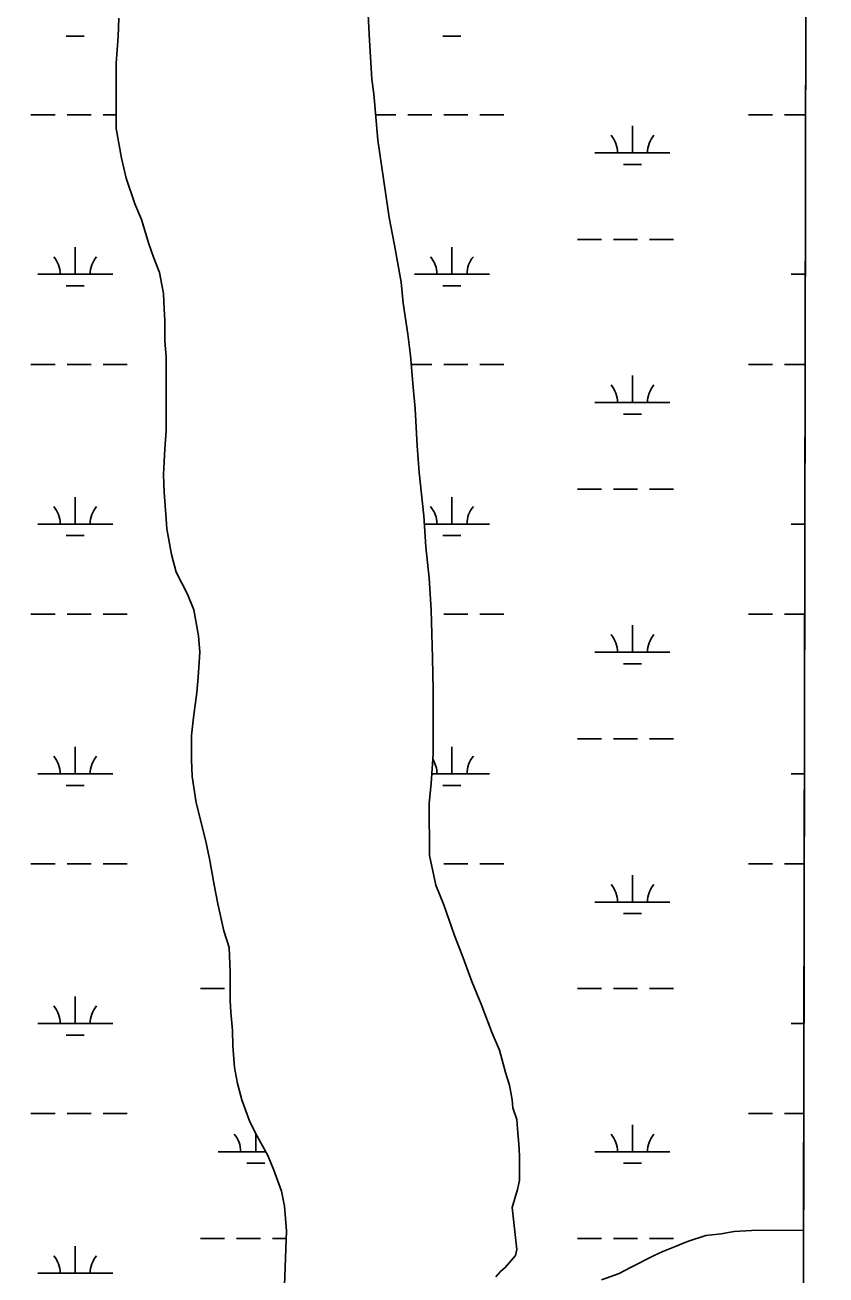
# Model space of a CAD drawing. Extents: x 3177185 to 3215018, y 812988 to 838321.
# Drawn here: x 3211735 to 3212802, y 820665 to 822330 of the extents above; entities that cross this region are included whole.
import ezdxf

# ---------------------------------------------------------------- set-up
doc = ezdxf.new("R2010")
doc.units = 0
for name, color, linetype in [('V-GRID-FRAM', 7, 'Continuous'), ('V-SITE-VEGE', 7, 'Continuous'), ('V-WETL-SWMP', 7, 'Continuous')]:
    doc.layers.add(name, color=color, linetype=linetype)

msp = doc.modelspace()

# ---------------------------------------------------------------- linework, layer by layer
at = {"layer": 'V-GRID-FRAM'}
msp.add_lwpolyline([(3181402.4, 836586.1), (3212801.6, 836513), (3212767.2, 818326.1), (3181352.2, 818399.3), (3181402.4, 836586.1)], dxfattribs=at)
at = {"layer": 'V-SITE-VEGE'}
for p, q in [((3212771.8, 820724.5), (3212776, 822959.4)), ((3212191.3, 822353.6), (3212193.1, 822317.6)), ((3211858.7, 822314.6), (3211859.6, 822339.3)), ((3211856.1, 822279.4), (3211858.7, 822314.6)), ((3212193.1, 822317.6), (3212196.7, 822257.7)), ((3211856.2, 822192.3), (3211856.1, 822279.4)), ((3212196.7, 822257.7), (3212199.3, 822238.4)), ((3212199.3, 822238.4), (3212204.7, 822176.8)), ((3211863.3, 822152.7), (3211856.2, 822192.3)), ((3212204.7, 822176.8), (3212219.7, 822073.8)), ((3211869.5, 822126.3), (3211863.3, 822152.7)), ((3211880.9, 822092), (3211869.5, 822126.3)), ((3211889.8, 822070.9), (3211880.9, 822092)), ((3211899.5, 822038.4), (3211889.8, 822070.9)), ((3212219.7, 822073.8), (3212226.8, 822036.9)), ((3211905.6, 822020.8), (3211899.5, 822038.4)), ((3212226.8, 822036.9), (3212235.6, 821987.6)), ((3211913.6, 822000.5), (3211905.6, 822020.8)), ((3211917.1, 821983.8), (3211913.6, 822000.5)), ((3211918.9, 821972.4), (3211917.1, 821983.8)), ((3212235.6, 821987.6), (3212238.3, 821959.5)), ((3211919.8, 821952.2), (3211918.9, 821972.4)), ((3211920.7, 821936.3), (3211919.8, 821952.2)), ((3212238.3, 821959.5), (3212244.5, 821918.1)), ((3211920.7, 821909), (3211920.7, 821936.3)), ((3212244.5, 821918.1), (3212248, 821890)), ((3211922.5, 821887.9), (3211920.7, 821909)), ((3211922.6, 821789.4), (3211922.5, 821887.9)), ((3212248, 821890), (3212251.6, 821847.7)), ((3212251.6, 821847.7), (3212254.3, 821818.7)), ((3212254.3, 821818.7), (3212256.9, 821769.4)), ((3211920.8, 821765.6), (3211922.6, 821789.4)), ((3211919.1, 821731.3), (3211920.8, 821765.6)), ((3212256.9, 821769.4), (3212259.6, 821734.2)), ((3211920, 821707.5), (3211919.1, 821731.3)), ((3212259.6, 821734.2), (3212265.8, 821676.2)), ((3211922.7, 821672.3), (3211920, 821707.5)), ((3211923.5, 821659.1), (3211922.7, 821672.3)), ((3212265.8, 821676.2), (3212268.5, 821634.8)), ((3211929.7, 821624.8), (3211923.5, 821659.1)), ((3212268.5, 821634.8), (3212272.9, 821593.4)), ((3211935.9, 821601.1), (3211929.7, 821624.8)), ((3211950.9, 821572), (3211935.9, 821601.1)), ((3212272.9, 821593.4), (3212275.6, 821551.2)), ((3211959.7, 821550.9), (3211950.9, 821572)), ((3211965.9, 821516.6), (3211959.7, 821550.9)), ((3212275.6, 821551.2), (3212277.4, 821487)), ((3211967.7, 821494.6), (3211965.9, 821516.6)), ((3211965.1, 821461.2), (3211967.7, 821494.6)), ((3212277.4, 821487), (3212278.4, 821443.9)), ((3211963.3, 821440.9), (3211965.1, 821461.2)), ((3211959, 821407.5), (3211963.3, 821440.9)), ((3212278.4, 821443.9), (3212278.4, 821391.9)), ((3211956.3, 821383.7), (3211959, 821407.5)), ((3211956.4, 821351.2), (3211956.3, 821383.7)), ((3212278.4, 821391.9), (3212278.4, 821359.4)), ((3211957.3, 821329.2), (3211956.4, 821351.2)), ((3212278.4, 821359.4), (3212275.8, 821319.8)), ((3211962.6, 821294), (3211957.3, 821329.2)), ((3212275.8, 821319.8), (3212273.2, 821293.4)), ((3211974.9, 821244.7), (3211962.6, 821294)), ((3212273.2, 821293.4), (3212273.3, 821223.9)), ((3211980.2, 821219.2), (3211974.9, 821244.7)), ((3211986.4, 821184.9), (3211980.2, 821219.2)), ((3212273.3, 821223.9), (3212282.1, 821184.3)), ((3211991.7, 821159.4), (3211986.4, 821184.9)), ((3212282.1, 821184.3), (3212292.7, 821157.9)), ((3211999.7, 821123.3), (3211991.7, 821159.4)), ((3212292.7, 821157.9), (3212306.8, 821117.4)), ((3212006.7, 821101.3), (3211999.7, 821123.3)), ((3212306.8, 821117.4), (3212318.3, 821087.5)), ((3212007.7, 821068.8), (3212006.7, 821101.3)), ((3212318.3, 821087.5), (3212329.7, 821055.9)), ((3212007.7, 821030.1), (3212007.7, 821068.8)), ((3212329.7, 821055.9), (3212342.1, 821025.9)), ((3212008.6, 821015.1), (3212007.7, 821030.1)), ((3212011.2, 820990.5), (3212008.6, 821015.1)), ((3212342.1, 821025.9), (3212357.1, 820987.2)), ((3212011.3, 820970.2), (3212011.2, 820990.5)), ((3212357.1, 820987.2), (3212366.8, 820964.4)), ((3212013.9, 820941.2), (3212011.3, 820970.2)), ((3212366.8, 820964.4), (3212374.7, 820934.5)), ((3212017.5, 820920.1), (3212013.9, 820941.2)), ((3212374.7, 820934.5), (3212380, 820917.7)), ((3212023.6, 820898.1), (3212017.5, 820920.1)), ((3212380, 820917.7), (3212383.5, 820898.4)), ((3212034.2, 820869.1), (3212023.6, 820898.1)), ((3212383.5, 820898.4), (3212384.4, 820887.8)), ((3212384.4, 820887.8), (3212389.7, 820872)), ((3212043.9, 820849.7), (3212034.2, 820869.1)), ((3212389.7, 820872), (3212390.6, 820859.7)), ((3212058, 820824.2), (3212043.9, 820849.7)), ((3212390.6, 820859.7), (3212392.4, 820839.4)), ((3212392.4, 820839.4), (3212393.3, 820823.6)), ((3212066, 820804.8), (3212058, 820824.2)), ((3212393.3, 820823.6), (3212393.3, 820791)), ((3212076.5, 820776.7), (3212066, 820804.8)), ((3212390.7, 820778.7), (3212383.7, 820755)), ((3212393.3, 820791), (3212390.7, 820778.7)), ((3212080.1, 820756.5), (3212076.5, 820776.7)), ((3212082.8, 820723.9), (3212080.1, 820756.5)), ((3212383.7, 820755), (3212389.9, 820698.7)), ((3212079.3, 820626.2), (3212082.8, 820723.9)), ((3212616.9, 820709.4), (3212641.5, 820717.4)), ((3212641.5, 820717.4), (3212661.8, 820720)), ((3212661.8, 820720), (3212679.4, 820722.7)), ((3212679.4, 820722.7), (3212702.2, 820724.4)), ((3212702.2, 820724.4), (3212771.8, 820724.5)), ((3212389.9, 820698.7), (3212388.1, 820690.7)), ((3212572.9, 820690.9), (3212584.3, 820696.2)), ((3212584.3, 820696.2), (3212601.9, 820703.2)), ((3212601.9, 820703.2), (3212616.9, 820709.4)), ((3212382.8, 820684.6), (3212374.1, 820674.9)), ((3212388.1, 820690.7), (3212382.8, 820684.6)), ((3212541.2, 820675), (3212572.9, 820690.9)), ((3212367.9, 820669.6), (3212361.7, 820662.6)), ((3212374.1, 820674.9), (3212367.9, 820669.6)), ((3212502.5, 820658.3), (3212526.3, 820667.1)), ((3212526.3, 820667.1), (3212541.2, 820675))]:
    msp.add_line(p, q, dxfattribs=at)
at = {"layer": 'V-WETL-SWMP'}
for p, q in [((3212771.8, 820724.5), (3212776, 822959.4)), ((3212191.3, 822353.6), (3212193.1, 822317.6)), ((3211858.7, 822314.6), (3211859.6, 822339.3)), ((3211789.5, 822315.2), (3211813.5, 822315.2)), ((3211856.1, 822279.4), (3211858.7, 822314.6)), ((3212193.1, 822317.6), (3212196.7, 822257.7)), ((3212291.4, 822315.2), (3212315.4, 822315.2)), ((3211856.2, 822192.3), (3211856.1, 822279.4)), ((3212196.7, 822257.7), (3212199.3, 822238.4)), ((3212199.3, 822238.4), (3212204.7, 822176.8)), ((3211742.6, 822210.6), (3211774.6, 822210.6)), ((3211790.6, 822210.6), (3211822.6, 822210.6)), ((3211838.6, 822210.6), (3211856.2, 822210.6)), ((3212201.8, 822210.6), (3212228.5, 822210.6)), ((3212244.5, 822210.6), (3212276.5, 822210.6)), ((3212292.5, 822210.6), (3212324.5, 822210.6)), ((3212340.5, 822210.6), (3212372.5, 822210.6)), ((3212698.4, 822210.6), (3212730.4, 822210.6)), ((3212746.4, 822210.6), (3212774.6, 822210.6)), ((3212543.8, 822159.8), (3212543.8, 822195.8)), ((3211863.3, 822152.7), (3211856.2, 822192.3)), ((3212204.7, 822176.8), (3212219.7, 822073.8)), ((3211869.5, 822126.3), (3211863.3, 822152.7)), ((3212493.8, 822159.8), (3212593.8, 822159.8)), ((3212531.8, 822144.4), (3212555.8, 822144.4)), ((3211880.9, 822092), (3211869.5, 822126.3)), ((3211889.8, 822070.9), (3211880.9, 822092)), ((3211899.5, 822038.4), (3211889.8, 822070.9)), ((3212219.7, 822073.8), (3212226.8, 822036.9)), ((3212470.4, 822044.4), (3212502.4, 822044.4)), ((3212518.4, 822044.4), (3212550.4, 822044.4)), ((3212566.4, 822044.4), (3212598.4, 822044.4)), ((3211801.5, 821998), (3211801.5, 822034)), ((3211905.6, 822020.8), (3211899.5, 822038.4)), ((3212226.8, 822036.9), (3212235.6, 821987.6)), ((3212303.4, 821998), (3212303.4, 822034)), ((3211913.6, 822000.5), (3211905.6, 822020.8)), ((3211751.5, 821998), (3211851.5, 821998)), ((3211917.1, 821983.8), (3211913.6, 822000.5)), ((3212253.4, 821998), (3212353.4, 821998)), ((3212755.3, 821998), (3212774.2, 821998)), ((3211789.5, 821982.5), (3211813.5, 821982.5)), ((3211918.9, 821972.4), (3211917.1, 821983.8)), ((3212235.6, 821987.6), (3212238.3, 821959.5)), ((3212291.4, 821982.5), (3212315.4, 821982.5)), ((3211919.8, 821952.2), (3211918.9, 821972.4)), ((3211920.7, 821936.3), (3211919.8, 821952.2)), ((3212238.3, 821959.5), (3212244.5, 821918.1)), ((3211920.7, 821909), (3211920.7, 821936.3)), ((3212244.5, 821918.1), (3212248, 821890)), ((3211922.5, 821887.9), (3211920.7, 821909)), ((3211742.6, 821877.9), (3211774.6, 821877.9)), ((3211790.6, 821877.9), (3211822.6, 821877.9)), ((3211838.6, 821877.9), (3211870.6, 821877.9)), ((3211922.5, 821826.3), (3211922.5, 821887.9)), ((3212248, 821890), (3212251.6, 821847.7)), ((3212249.1, 821877.9), (3212276.5, 821877.9)), ((3212292.5, 821877.9), (3212324.5, 821877.9)), ((3212340.5, 821877.9), (3212372.5, 821877.9)), ((3212698.4, 821877.9), (3212730.4, 821877.9)), ((3212746.4, 821877.9), (3212773.9, 821877.9)), ((3212543.8, 821827.2), (3212543.8, 821863.2)), ((3212251.6, 821847.7), (3212254.3, 821818.7)), ((3212493.8, 821827.2), (3212593.8, 821827.2)), ((3211922.6, 821789.4), (3211922.5, 821826.3)), ((3212254.3, 821818.7), (3212256.9, 821769.4)), ((3212531.8, 821811.7), (3212555.8, 821811.7)), ((3211920.8, 821765.6), (3211922.6, 821789.4)), ((3211919.1, 821731.3), (3211920.8, 821765.6)), ((3212256.9, 821769.4), (3212259.6, 821734.2)), ((3211920, 821707.5), (3211919.1, 821731.3)), ((3212259.6, 821734.2), (3212265.8, 821676.2)), ((3212470.4, 821711.7), (3212502.4, 821711.7)), ((3212518.4, 821711.7), (3212550.4, 821711.7)), ((3212566.4, 821711.7), (3212598.4, 821711.7)), ((3211801.5, 821665.3), (3211801.5, 821701.3)), ((3211922.7, 821672.3), (3211920, 821707.5)), ((3212303.4, 821665.3), (3212303.4, 821701.3)), ((3211751.5, 821665.3), (3211851.5, 821665.3)), ((3211923.5, 821659.1), (3211922.7, 821672.3)), ((3212265.8, 821676.2), (3212268.5, 821634.8)), ((3212266.5, 821665.3), (3212353.4, 821665.3)), ((3212755.3, 821665.3), (3212773.5, 821665.3)), ((3211789.5, 821649.9), (3211813.5, 821649.9)), ((3211929.7, 821624.8), (3211923.5, 821659.1)), ((3212291.4, 821649.9), (3212315.4, 821649.9)), ((3212268.5, 821634.8), (3212272.9, 821593.4)), ((3211935.9, 821601.1), (3211929.7, 821624.8)), ((3211950.9, 821572), (3211935.9, 821601.1)), ((3212272.9, 821593.4), (3212275.6, 821551.2)), ((3211959.7, 821550.9), (3211950.9, 821572)), ((3211742.6, 821545.2), (3211774.6, 821545.2)), ((3211790.6, 821545.2), (3211822.6, 821545.2)), ((3211838.6, 821545.2), (3211870.6, 821545.2)), ((3211965.9, 821516.6), (3211959.7, 821550.9)), ((3212275.6, 821551.2), (3212277.4, 821487)), ((3212275.8, 821545.2), (3212276.5, 821545.2)), ((3212292.5, 821545.2), (3212324.5, 821545.2)), ((3212340.5, 821545.2), (3212372.5, 821545.2)), ((3212698.4, 821545.2), (3212730.4, 821545.2)), ((3212746.4, 821545.2), (3212773.3, 821545.2)), ((3212543.8, 821494.5), (3212543.8, 821530.5)), ((3211967.7, 821494.6), (3211965.9, 821516.6)), ((3211965.1, 821461.2), (3211967.7, 821494.6)), ((3212493.8, 821494.5), (3212593.8, 821494.5)), ((3212277.4, 821487), (3212278.4, 821443.9)), ((3212531.8, 821479.1), (3212555.8, 821479.1)), ((3211963.3, 821440.9), (3211965.1, 821461.2)), ((3211959, 821407.5), (3211963.3, 821440.9)), ((3212278.4, 821443.9), (3212278.4, 821391.9)), ((3211956.3, 821383.7), (3211959, 821407.5)), ((3211956.4, 821351.2), (3211956.3, 821383.7)), ((3212278.4, 821391.9), (3212278.4, 821359.4)), ((3212470.4, 821379.1), (3212502.4, 821379.1)), ((3212518.4, 821379.1), (3212550.4, 821379.1)), ((3212566.4, 821379.1), (3212598.4, 821379.1)), ((3211801.5, 821332.6), (3211801.5, 821368.6)), ((3212303.4, 821332.6), (3212303.4, 821368.6)), ((3211957.3, 821329.2), (3211956.4, 821351.2)), ((3212278.4, 821359.4), (3212275.8, 821319.8)), ((3211751.5, 821332.6), (3211851.5, 821332.6)), ((3211962.6, 821294), (3211957.3, 821329.2)), ((3212276.7, 821332.6), (3212353.4, 821332.6)), ((3212755.3, 821332.6), (3212772.9, 821332.6)), ((3211789.5, 821317.2), (3211813.5, 821317.2)), ((3212275.8, 821319.8), (3212273.2, 821293.4)), ((3212291.4, 821317.2), (3212315.4, 821317.2)), ((3211974.9, 821244.7), (3211962.6, 821294)), ((3212273.2, 821293.4), (3212273.3, 821223.9)), ((3211980.2, 821219.2), (3211974.9, 821244.7)), ((3211742.6, 821212.6), (3211774.6, 821212.6)), ((3211790.6, 821212.6), (3211822.6, 821212.6)), ((3211838.6, 821212.6), (3211870.6, 821212.6)), ((3211986.4, 821184.9), (3211980.2, 821219.2)), ((3212273.3, 821223.9), (3212282.1, 821184.3)), ((3212275.8, 821212.6), (3212276.5, 821212.6)), ((3212292.5, 821212.6), (3212324.5, 821212.6)), ((3212340.5, 821212.6), (3212372.5, 821212.6)), ((3212698.4, 821212.6), (3212730.4, 821212.6)), ((3212746.4, 821212.6), (3212772.7, 821212.6)), ((3212543.8, 821161.8), (3212543.8, 821197.8)), ((3211991.7, 821159.4), (3211986.4, 821184.9)), ((3212282.1, 821184.3), (3212292.7, 821157.9)), ((3212493.8, 821161.8), (3212593.8, 821161.8)), ((3211999.7, 821123.3), (3211991.7, 821159.4)), ((3212292.7, 821157.9), (3212306.8, 821117.4)), ((3212531.8, 821146.4), (3212555.8, 821146.4)), ((3212006.8, 821101.3), (3211999.7, 821123.3)), ((3212306.8, 821117.4), (3212318.3, 821087.5)), ((3212007.7, 821068.8), (3212006.8, 821101.3)), ((3212318.3, 821087.5), (3212329.7, 821055.9)), ((3212007.7, 821030.1), (3212007.7, 821068.8)), ((3211968.5, 821046.4), (3212000.5, 821046.4)), ((3212329.7, 821055.9), (3212342.1, 821025.9)), ((3212470.4, 821046.4), (3212502.4, 821046.4)), ((3212518.4, 821046.4), (3212550.4, 821046.4)), ((3212566.4, 821046.4), (3212598.4, 821046.4)), ((3211801.5, 820999.9), (3211801.5, 821035.9)), ((3212008.6, 821015.1), (3212007.7, 821030.1)), ((3212011.2, 820990.5), (3212008.6, 821015.1)), ((3212342.1, 821025.9), (3212357.1, 820987.2)), ((3211751.5, 820999.9), (3211851.5, 820999.9)), ((3212352.1, 820999.9), (3212353.4, 820999.9)), ((3212755.3, 820999.9), (3212772.3, 820999.9)), ((3211789.5, 820984.5), (3211813.5, 820984.5)), ((3212011.3, 820970.2), (3212011.2, 820990.5)), ((3212357.1, 820987.2), (3212366.8, 820964.4)), ((3212013.9, 820941.2), (3212011.3, 820970.2)), ((3212366.8, 820964.4), (3212374.7, 820934.5)), ((3212017.5, 820920.1), (3212013.9, 820941.2)), ((3212374.7, 820934.5), (3212380, 820917.7)), ((3212023.6, 820898.1), (3212017.5, 820920.1)), ((3212380, 820917.7), (3212383.5, 820898.4)), ((3212034.2, 820869.1), (3212023.6, 820898.1)), ((3212383.5, 820898.4), (3212384.4, 820887.8)), ((3211742.6, 820879.9), (3211774.6, 820879.9)), ((3211790.6, 820879.9), (3211822.6, 820879.9)), ((3211838.6, 820879.9), (3211870.6, 820879.9)), ((3212384.4, 820887.8), (3212389.7, 820872)), ((3212698.4, 820879.9), (3212730.4, 820879.9)), ((3212746.4, 820879.9), (3212772, 820879.9)), ((3212043.9, 820849.7), (3212034.2, 820869.1)), ((3212389.7, 820872), (3212390.6, 820859.7)), ((3212543.8, 820829.1), (3212543.8, 820865.1)), ((3212041.9, 820829.1), (3212041.9, 820853.7)), ((3212058, 820824.2), (3212043.9, 820849.7)), ((3212390.6, 820859.7), (3212392.4, 820839.4)), ((3211991.9, 820829.1), (3212055.3, 820829.1)), ((3212392.4, 820839.4), (3212393.3, 820823.6)), ((3212493.8, 820829.1), (3212593.8, 820829.1)), ((3212029.9, 820813.7), (3212053.9, 820813.7)), ((3212066, 820804.8), (3212058, 820824.2)), ((3212393.3, 820823.6), (3212393.3, 820791)), ((3212531.8, 820813.7), (3212555.8, 820813.7)), ((3212076.5, 820776.7), (3212066, 820804.8)), ((3212390.7, 820778.7), (3212383.7, 820755)), ((3212393.3, 820791), (3212390.7, 820778.7)), ((3212080.1, 820756.5), (3212076.5, 820776.7)), ((3212082.8, 820723.9), (3212080.1, 820756.5)), ((3212383.7, 820755), (3212389.9, 820698.7)), ((3211968.5, 820713.7), (3212000.5, 820713.7)), ((3212016.5, 820713.7), (3212048.5, 820713.7)), ((3212064.5, 820713.7), (3212082.4, 820713.7)), ((3212079.3, 820626.2), (3212082.8, 820723.9)), ((3212470.4, 820713.7), (3212502.4, 820713.7)), ((3212518.4, 820713.7), (3212550.4, 820713.7)), ((3212566.4, 820713.7), (3212598.4, 820713.7)), ((3212616.9, 820709.4), (3212641.5, 820717.4)), ((3212641.5, 820717.4), (3212661.8, 820720)), ((3212661.8, 820720), (3212679.4, 820722.7)), ((3212679.4, 820722.7), (3212702.2, 820724.4)), ((3212702.2, 820724.4), (3212771.8, 820724.5)), ((3211801.5, 820667.3), (3211801.5, 820703.3)), ((3212389.9, 820698.7), (3212388.1, 820690.7)), ((3212572.9, 820690.9), (3212584.3, 820696.2)), ((3212584.3, 820696.2), (3212601.9, 820703.2)), ((3212601.9, 820703.2), (3212616.9, 820709.4)), ((3212382.8, 820684.6), (3212374.1, 820674.9)), ((3212388.1, 820690.7), (3212382.8, 820684.6)), ((3212541.2, 820675), (3212572.9, 820690.9)), ((3211751.5, 820667.3), (3211851.5, 820667.3)), ((3212367.9, 820669.6), (3212361.7, 820662.6)), ((3212374.1, 820674.9), (3212367.9, 820669.6)), ((3212502.5, 820658.3), (3212526.3, 820667.1)), ((3212526.3, 820667.1), (3212541.2, 820675))]:
    msp.add_line(p, q, dxfattribs=at)
for centre, start, end in [((3212488.6, 822160.3), 359.2282, 40.7718), ((3212599.1, 822160.3), 139.2282, 180.7718), ((3211746.2, 821998.4), 359.2282, 40.7718), ((3211856.7, 821998.4), 139.2282, 180.7718), ((3212248.1, 821998.4), 359.2282, 40.7718), ((3212358.6, 821998.4), 139.2282, 180.7718), ((3212488.6, 821827.6), 359.2282, 40.7718), ((3212599.1, 821827.6), 139.2282, 180.7718), ((3211746.2, 821665.8), 359.2282, 40.7718), ((3211856.7, 821665.8), 139.2282, 180.7718), ((3212248.1, 821665.8), 359.2282, 40.7718), ((3212358.6, 821665.8), 139.2282, 180.7718), ((3212488.6, 821495), 359.2282, 40.7718), ((3212599.1, 821495), 139.2282, 180.7718), ((3211746.2, 821333.1), 359.2282, 40.7718), ((3211856.7, 821333.1), 139.2282, 180.7718), ((3212248.1, 821333.1), 359.2282, 32.2729), ((3212358.6, 821333.1), 139.2282, 180.7718), ((3212488.6, 821162.3), 359.2282, 40.7718), ((3212599.1, 821162.3), 139.2282, 180.7718), ((3211746.2, 821000.4), 359.2282, 40.7718), ((3211856.7, 821000.4), 139.2282, 180.7718), ((3211986.7, 820829.6), 359.2282, 40.7718), ((3212488.6, 820829.6), 359.2282, 40.7718), ((3212599.1, 820829.6), 139.2282, 180.7718), ((3211746.2, 820667.7), 359.2282, 40.7718), ((3211856.7, 820667.7), 139.2282, 180.7718)]:
    msp.add_arc(centre, 35.2, start, end, dxfattribs=at)

doc.saveas('drawing.dxf')
